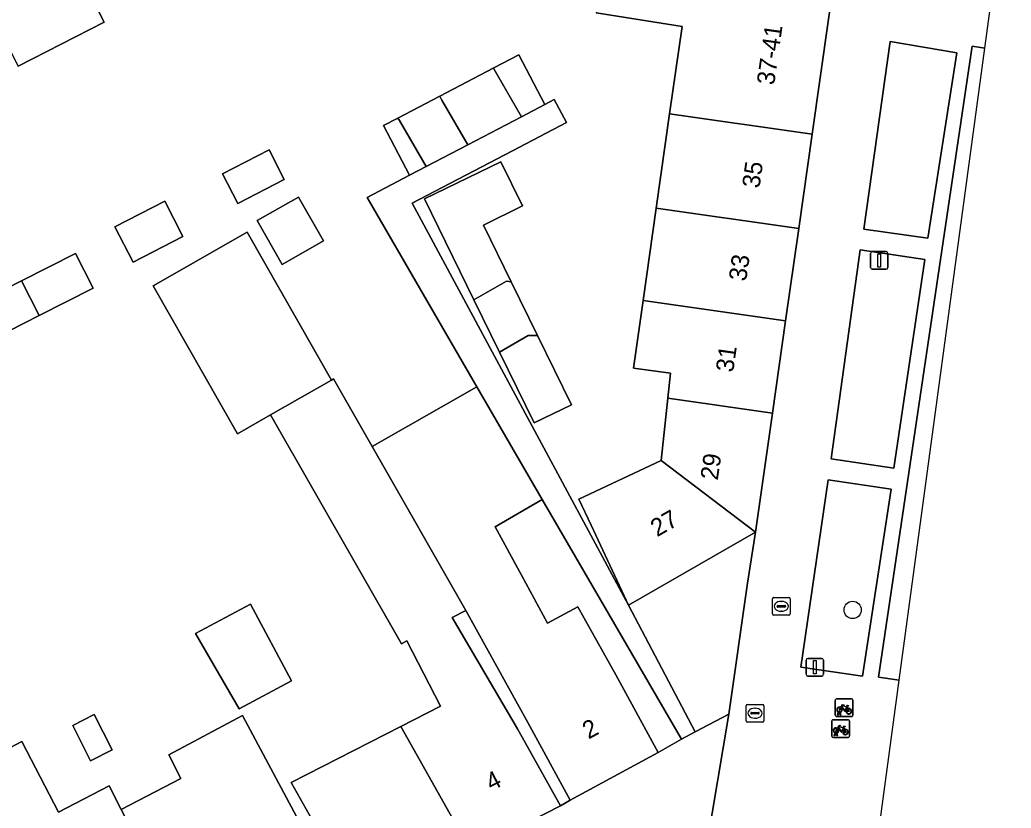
# Model space of a CAD drawing. Extents: x 160377 to 161131, y 383938 to 384853.
# Drawn here: x 161060.4 to 161116.5, y 384084.7 to 384129.3 of the extents above; entities that cross this region are included whole.
import ezdxf

# ---------------------------------------------------------------- set-up
doc = ezdxf.new("R2010")
doc.units = 0
for name, color, linetype in [('IMGEO_Boom', 7, 'Continuous'), ('IMGEO_Brandkraan', 7, 'Continuous'), ('IMGEO_Erf', 7, 'Continuous'), ('IMGEO_Fietsenrek', 7, 'Continuous'), ('IMGEO_Groenvoorziening', 7, 'Continuous'), ('IMGEO_Lichtmast', 7, 'Continuous'), ('IMGEO_Pand', 7, 'Continuous'), ('IMGEO_Pand_nummerreeks', 7, 'Continuous'), ('IMGEO_Parkeervlak_open', 7, 'Continuous'), ('IMGEO_Rioolput', 7, 'Continuous'), ('IMGEO_Voetpad_open', 7, 'Continuous')]:
    doc.layers.add(name, color=color, linetype=linetype)

msp = doc.modelspace()

# ---------------------------------------------------------------- linework, layer by layer
at = {"layer": 'IMGEO_Boom'}
msp.add_circle((161107.534, 384095.909), 0.489, dxfattribs=at)
at = {"layer": 'IMGEO_Brandkraan'}
for p, q in [((161101.505, 384089.636), (161101.505, 384090.488)), ((161101.58, 384090.562), (161102.432, 384090.562)), ((161101.993, 384090.342), (161102.018, 384090.342)), ((161102.506, 384090.488), (161102.506, 384089.636)), ((161101.764, 384090.056), (161101.764, 384090.068)), ((161102.202, 384090.019), (161101.804, 384090.019)), ((161101.807, 384090.105), (161102.205, 384090.105)), ((161102.016, 384089.782), (161101.991, 384089.782)), ((161102.248, 384090.068), (161102.248, 384090.056)), ((161102.432, 384089.562), (161101.58, 384089.562))]:
    msp.add_line(p, q, dxfattribs=at)
for points in [[(161101.505, 384089.636), (161101.505, 384090.488)], [(161101.58, 384090.562), (161102.432, 384090.562)], [(161102.506, 384090.488), (161102.506, 384089.636)], [(161102.432, 384089.562), (161101.58, 384089.562)]]:
    msp.add_lwpolyline(points, dxfattribs=at)
for centre, radius, start, end in [((161101.582, 384090.486), 0.0765, 91.552, 178.448), ((161101.582, 384090.486), 0.0765, 91.552, 178.448), ((161102.43, 384090.486), 0.0765, 1.552, 88.448), ((161102.43, 384090.486), 0.0765, 1.552, 88.448), ((161101.804, 384090.065), 0.0403, 85.8775, 175.7526), ((161101.801, 384090.055), 0.0366, 178.938, 274.7102), ((161102.205, 384090.062), 0.043, 264.8664, 352.4533), ((161102.209, 384090.067), 0.0386, 1.7309, 96.639), ((161101.582, 384089.638), 0.0765, 181.552, 268.448), ((161101.582, 384089.638), 0.0765, 181.552, 268.448), ((161102.43, 384089.638), 0.0765, 271.552, 358.448), ((161102.43, 384089.638), 0.0765, 271.552, 358.448)]:
    msp.add_arc(centre, radius, start, end, dxfattribs=at)
for centre, major_axis, ratio, start_param, end_param in [((161101.992, 384090.062), (-0.387, 0.002), 0.722429, 4.712389, 7.853982), ((161102.017, 384090.062), (-0.39, 0.002), 0.717154, 1.570796, 4.712389)]:
    msp.add_ellipse(centre, major_axis=major_axis, ratio=ratio, start_param=start_param, end_param=end_param, dxfattribs=at)
at = {"layer": 'IMGEO_Erf'}
for points in [[(161060.16, 384138.173), (161060.825, 384136.697), (161061.209, 384136.894), (161063.496, 384132.448), (161065.173, 384129.188), (161060.316, 384126.688)], [(161077.291, 384083.415), (161075.753, 384086.139), (161081.968, 384089.312), (161084.203, 384090.453), (161082.309, 384094.162), (161082.011, 384093.981), (161074.6, 384106.953), (161072.732, 384105.887), (161067.954, 384114.257), (161073.271, 384117.293), (161078.05, 384108.923), (161078.159, 384108.985), (161080.343, 384105.162), (161086.27, 384108.544), (161080.197, 384119.027), (161080.06, 384119.264), (161082.462, 384120.52), (161080.993, 384123.33), (161081.793, 384123.749), (161084.179, 384124.997), (161087.231, 384126.593), (161088.637, 384127.328), (161090.107, 384124.518), (161090.652, 384124.804), (161091.334, 384123.502), (161088.28, 384121.903), (161083.002, 384119.14), (161082.602, 384118.93), (161094.849, 384096.182), (161092.732, 384100.712), (161092.042, 384102.188), (161096.693, 384104.365), (161097.073, 384107.889), (161097.225, 384109.304), (161095.126, 384109.603), (161095.67, 384113.423), (161096.414, 384118.65), (161097.175, 384123.996), (161097.878, 384128.93), (161093.027, 384129.708)], [(161057.345, 384086.808), (161060.522, 384088.46), (161062.6, 384084.464), (161065.468, 384085.956), (161066.149, 384084.612), (161069.527, 384086.376), (161068.833, 384087.705), (161073.012, 384089.93), (161076.673, 384083.086)]]:
    msp.add_lwpolyline(points, dxfattribs=at)
for points in [[(161072.741, 384118.922), (161071.876, 384120.601), (161074.508, 384121.956), (161075.373, 384120.276)], [(161087.621, 384121.284), (161088.847, 384118.778), (161086.641, 384117.699), (161088.213, 384114.485), (161089.704, 384111.437), (161091.616, 384107.528), (161089.51, 384106.498), (161087.554, 384110.497), (161086.106, 384113.457), (161083.309, 384119.175)], [(161065.784, 384117.595), (161068.606, 384119.047), (161069.635, 384117.048), (161066.813, 384115.595)], [(161076.168, 384119.278), (161077.583, 384116.799), (161075.251, 384115.467), (161073.836, 384117.947)], [(161064.55, 384114.129), (161061.496, 384112.572), (161058.937, 384111.268), (161057.939, 384113.229), (161060.5, 384114.534), (161063.552, 384116.09)], [(161089.97, 384102.157), (161087.302, 384100.619), (161088.792, 384097.879), (161090.273, 384095.155), (161091.988, 384096.086), (161094.142, 384092.235), (161096.524, 384087.839), (161097.85, 384088.584)], [(161101.582, 384097.418), (161102.03, 384100.315), (161094.849, 384096.182), (161098.614, 384089.014), (161100.519, 384090)], [(161075.778, 384091.888), (161072.813, 384090.302), (161070.355, 384094.581), (161073.452, 384096.237)], [(161085.652, 384095.87), (161084.877, 384095.474), (161088.561, 384089.171), (161091.01, 384084.811), (161091.55, 384085.135), (161089.162, 384089.528)], [(161065.628, 384087.988), (161064.411, 384087.371), (161063.401, 384089.365), (161064.617, 384089.982)]]:
    msp.add_lwpolyline(points, close=True, dxfattribs=at)
at = {"layer": 'IMGEO_Fietsenrek'}
for p, q in [((161106.548, 384089.945), (161106.548, 384090.786)), ((161106.548, 384090.786), (161106.548, 384089.945)), ((161106.623, 384090.87), (161107.464, 384090.87)), ((161107.464, 384090.87), (161106.623, 384090.87)), ((161107.235, 384090.419), (161107.271, 384090.324)), ((161107.548, 384090.795), (161107.548, 384089.954)), ((161107.548, 384089.954), (161107.548, 384090.795)), ((161107.473, 384089.87), (161106.632, 384089.87)), ((161106.632, 384089.87), (161107.473, 384089.87)), ((161106.675, 384089.954), (161106.714, 384090.114)), ((161106.709, 384089.954), (161106.675, 384089.954)), ((161106.744, 384090.102), (161106.709, 384089.954)), ((161106.786, 384090.126), (161106.785, 384090.13)), ((161106.827, 384089.954), (161106.793, 384090.096)), ((161106.817, 384090.137), (161106.818, 384090.13)), ((161106.825, 384090.1), (161106.86, 384089.954)), ((161106.86, 384089.954), (161106.827, 384089.954)), ((161106.356, 384088.771), (161106.356, 384089.612)), ((161106.356, 384089.612), (161106.356, 384088.771)), ((161106.431, 384089.696), (161107.272, 384089.696)), ((161107.272, 384089.696), (161106.431, 384089.696)), ((161107.043, 384089.245), (161107.079, 384089.15)), ((161107.356, 384089.621), (161107.356, 384088.78)), ((161107.356, 384088.78), (161107.356, 384089.621)), ((161107.281, 384088.696), (161106.44, 384088.696)), ((161106.44, 384088.696), (161107.281, 384088.696)), ((161106.483, 384088.78), (161106.522, 384088.94)), ((161106.517, 384088.78), (161106.483, 384088.78)), ((161106.552, 384088.928), (161106.517, 384088.78)), ((161106.594, 384088.952), (161106.593, 384088.956)), ((161106.635, 384088.78), (161106.601, 384088.922)), ((161106.625, 384088.963), (161106.626, 384088.956)), ((161106.633, 384088.926), (161106.668, 384088.78)), ((161106.668, 384088.78), (161106.635, 384088.78))]:
    msp.add_line(p, q, dxfattribs=at)
for points in [[(161106.882, 384090.344), (161106.83, 384090.254), (161106.79, 384090.229), (161106.791, 384090.276), (161106.846, 384090.37)], [(161106.861, 384090.396), (161106.956, 384090.56), (161107.042, 384090.546), (161107.044, 384090.537), (161106.988, 384090.526), (161106.961, 384090.481), (161107.217, 384090.44)], [(161107.157, 384090.152), (161107.107, 384090.152), (161106.916, 384090.403), (161106.897, 384090.371)], [(161107.204, 384090.415), (161106.947, 384090.456), (161106.93, 384090.427), (161107.097, 384090.207), (161107.204, 384090.415)], [(161107.252, 384090.317), (161107.222, 384090.394), (161107.113, 384090.176), (161107.156, 384090.176)], [(161107.217, 384090.44), (161107.242, 384090.489), (161107.236, 384090.493), (161107.213, 384090.497), (161107.201, 384090.504), (161107.2, 384090.507), (161107.202, 384090.512), (161107.297, 384090.497), (161107.299, 384090.487), (161107.289, 384090.474), (161107.277, 384090.468), (161107.263, 384090.474), (161107.235, 384090.419)], [(161107.186, 384090.176), (161107.306, 384090.175), (161107.262, 384090.289)], [(161107.282, 384090.296), (161107.337, 384090.151), (161107.187, 384090.151)], [(161106.669, 384089.222), (161106.764, 384089.386), (161106.85, 384089.372), (161106.852, 384089.363), (161106.796, 384089.352), (161106.769, 384089.307), (161107.025, 384089.266)], [(161106.965, 384088.978), (161106.915, 384088.978), (161106.724, 384089.229), (161106.705, 384089.197)], [(161107.012, 384089.241), (161106.755, 384089.282), (161106.738, 384089.253), (161106.905, 384089.033), (161107.012, 384089.241)], [(161107.06, 384089.143), (161107.03, 384089.22), (161106.921, 384089.002), (161106.964, 384089.002)], [(161107.025, 384089.266), (161107.05, 384089.315), (161107.044, 384089.319), (161107.021, 384089.323), (161107.009, 384089.33), (161107.008, 384089.333), (161107.01, 384089.338), (161107.105, 384089.323), (161107.107, 384089.313), (161107.097, 384089.3), (161107.085, 384089.294), (161107.071, 384089.3), (161107.043, 384089.245)], [(161106.69, 384089.17), (161106.638, 384089.08), (161106.598, 384089.055), (161106.599, 384089.102), (161106.654, 384089.196)], [(161106.994, 384089.002), (161107.114, 384089.001), (161107.07, 384089.115)], [(161107.09, 384089.122), (161107.145, 384088.977), (161106.995, 384088.977)]]:
    msp.add_lwpolyline(points, dxfattribs=at)
for centre, radius, start, end in [((161106.626, 384090.792), 0.0779, 92.4484, 184.2845), ((161106.626, 384090.792), 0.0779, 92.4484, 184.2845), ((161106.788, 384090.255), 0.159, 62.6766, 242.1369), ((161106.788, 384090.255), 0.129, 63.3192, 238.903), ((161106.788, 384090.255), 0.129, 283.6043, 43.4302), ((161106.788, 384090.255), 0.159, 283.5766, 46.6042), ((161107.315, 384090.171), 0.159, 187.0065, 105.7708), ((161107.47, 384090.792), 0.0779, 2.4484, 94.2845), ((161107.47, 384090.792), 0.0779, 2.4484, 94.2845), ((161106.626, 384089.948), 0.0779, 182.4484, 274.2845), ((161106.626, 384089.948), 0.0779, 182.4484, 274.2845), ((161106.768, 384090.126), 0.0499, 12.8025, 158.6934), ((161106.788, 384090.255), 0.159, 253.9967, 271.7867), ((161106.768, 384090.126), 0.0174, 12.8025, 163.4502), ((161106.788, 384090.255), 0.129, 253.415, 269.0204), ((161107.315, 384090.171), 0.159, 113.3408, 178.3217), ((161107.315, 384090.171), 0.129, 113.923, 177.9556), ((161107.315, 384090.171), 0.129, 188.6715, 104.5883), ((161107.47, 384089.948), 0.0779, 272.4484, 4.2845), ((161107.47, 384089.948), 0.0779, 272.4484, 4.2845), ((161106.434, 384089.618), 0.0779, 92.4484, 184.2845), ((161106.434, 384089.618), 0.0779, 92.4484, 184.2845), ((161106.596, 384089.081), 0.159, 62.6766, 242.1369), ((161106.596, 384089.081), 0.129, 63.3192, 238.903), ((161107.278, 384089.618), 0.0779, 2.4484, 94.2845), ((161107.278, 384089.618), 0.0779, 2.4484, 94.2845), ((161106.434, 384088.774), 0.0779, 182.4484, 274.2845), ((161106.434, 384088.774), 0.0779, 182.4484, 274.2845), ((161106.576, 384088.952), 0.0499, 12.8025, 158.6934), ((161106.596, 384089.081), 0.159, 253.9967, 271.7867), ((161106.576, 384088.952), 0.0174, 12.8025, 163.4502), ((161106.596, 384089.081), 0.129, 253.415, 269.0204), ((161106.596, 384089.081), 0.129, 283.6043, 43.4302), ((161106.596, 384089.081), 0.159, 283.5766, 46.6042), ((161107.123, 384088.997), 0.159, 113.3408, 178.3217), ((161107.123, 384088.997), 0.159, 187.0065, 105.7708), ((161107.123, 384088.997), 0.129, 113.923, 177.9556), ((161107.123, 384088.997), 0.129, 188.6715, 104.5883), ((161107.278, 384088.774), 0.0779, 272.4484, 4.2845), ((161107.278, 384088.774), 0.0779, 272.4484, 4.2845)]:
    msp.add_arc(centre, radius, start, end, dxfattribs=at)
at = {"layer": 'IMGEO_Groenvoorziening'}
for points in [[(161108.159, 384117.473), (161111.791, 384116.955), (161113.429, 384127.456), (161109.656, 384128.087)], [(161106.317, 384104.471), (161109.864, 384103.932), (161111.608, 384115.755), (161107.957, 384116.292)], [(161104.6, 384092.676), (161108.089, 384092.161), (161109.71, 384102.751), (161106.139, 384103.274)]]:
    msp.add_lwpolyline(points, close=True, dxfattribs=at)
at = {"layer": 'IMGEO_Lichtmast'}
for p, q in [((161108.642, 384116.193), (161109.432, 384116.193)), ((161109.432, 384116.193), (161108.642, 384116.193)), ((161108.542, 384115.293), (161108.542, 384116.093)), ((161108.542, 384116.093), (161108.542, 384115.293)), ((161109.532, 384116.093), (161109.532, 384115.293)), ((161109.532, 384115.293), (161109.532, 384116.093)), ((161109.432, 384115.193), (161108.642, 384115.193)), ((161108.642, 384115.193), (161109.432, 384115.193)), ((161104.994, 384093.165), (161105.784, 384093.165)), ((161105.784, 384093.165), (161104.994, 384093.165)), ((161104.894, 384092.265), (161104.894, 384093.065)), ((161104.894, 384093.065), (161104.894, 384092.265)), ((161105.884, 384093.065), (161105.884, 384092.265)), ((161105.884, 384092.265), (161105.884, 384093.065)), ((161105.784, 384092.165), (161104.994, 384092.165)), ((161104.994, 384092.165), (161105.784, 384092.165))]:
    msp.add_line(p, q, dxfattribs=at)
for points in [[(161108.962, 384116.068), (161109.112, 384116.068), (161109.112, 384115.318), (161108.962, 384115.318), (161108.962, 384116.068)], [(161105.314, 384093.04), (161105.464, 384093.04), (161105.464, 384092.29), (161105.314, 384092.29), (161105.314, 384093.04)]]:
    msp.add_lwpolyline(points, dxfattribs=at)
for centre, start, end in [((161108.642, 384116.093), 90, 180), ((161108.642, 384116.093), 90, 180), ((161109.432, 384116.093), 0, 90), ((161109.432, 384116.093), 360, 90), ((161108.642, 384115.293), 180, 270), ((161108.642, 384115.293), 180, 270), ((161109.432, 384115.293), 270, 0), ((161109.432, 384115.293), 270, 0), ((161104.994, 384093.065), 90, 180), ((161104.994, 384093.065), 90, 180), ((161105.784, 384093.065), 0, 90), ((161105.784, 384093.065), 360, 90), ((161104.994, 384092.265), 180, 270), ((161104.994, 384092.265), 180, 270), ((161105.784, 384092.265), 270, 0), ((161105.784, 384092.265), 270, 0)]:
    msp.add_arc(centre, 0.1, start, end, dxfattribs=at)
at = {"layer": 'IMGEO_Pand'}
for points in [[(161105.243, 384122.847), (161106.647, 384132.693), (161103.573, 384136.847), (161094.38, 384138.297), (161093.027, 384129.708), (161097.878, 384128.93), (161097.175, 384123.996)], [(161056.35, 384134.403), (161060.316, 384126.688), (161065.173, 384129.188), (161063.496, 384132.448), (161061.209, 384136.894), (161060.825, 384136.697)], [(161087.231, 384126.593), (161087.223, 384126.541), (161088.793, 384123.83), (161090.107, 384124.518), (161088.637, 384127.328)], [(161085.755, 384122.242), (161088.793, 384123.83), (161087.223, 384126.541), (161087.231, 384126.593), (161084.179, 384124.997), (161084.295, 384124.763)], [(161085.755, 384122.242), (161084.295, 384124.763), (161084.179, 384124.997), (161081.793, 384123.749), (161081.89, 384123.612), (161083.397, 384121.009)], [(161104.481, 384117.501), (161105.243, 384122.847), (161097.175, 384123.996), (161096.414, 384118.65)], [(161081.793, 384123.749), (161080.993, 384123.33), (161082.462, 384120.52), (161083.397, 384121.009), (161081.89, 384123.612)], [(161072.741, 384118.922), (161075.373, 384120.276), (161074.508, 384121.956), (161071.876, 384120.601)], [(161086.106, 384113.457), (161087.947, 384114.523), (161088.213, 384114.485), (161086.641, 384117.699), (161088.847, 384118.778), (161087.621, 384121.284), (161083.309, 384119.175)], [(161065.784, 384117.595), (161066.813, 384115.595), (161069.635, 384117.048), (161068.606, 384119.047)], [(161073.836, 384117.947), (161075.251, 384115.467), (161077.583, 384116.799), (161076.168, 384119.278)], [(161104.481, 384117.501), (161096.414, 384118.65), (161095.67, 384113.423), (161103.735, 384112.273)], [(161073.271, 384117.293), (161067.954, 384114.257), (161072.732, 384105.887), (161074.6, 384106.953), (161078.05, 384108.923)], [(161060.5, 384114.534), (161061.496, 384112.572), (161064.55, 384114.129), (161063.552, 384116.09)], [(161060.5, 384114.534), (161057.939, 384113.229), (161058.937, 384111.268), (161061.496, 384112.572)], [(161086.106, 384113.457), (161087.554, 384110.497), (161089.179, 384111.437), (161089.704, 384111.437), (161088.213, 384114.485), (161087.947, 384114.523)], [(161103.735, 384112.273), (161095.67, 384113.423), (161095.126, 384109.603), (161097.225, 384109.304), (161097.073, 384107.889), (161102.99, 384107.045)], [(161089.704, 384111.437), (161089.179, 384111.437), (161087.554, 384110.497), (161089.51, 384106.498), (161091.616, 384107.528)], [(161088.561, 384089.171), (161084.877, 384095.474), (161085.652, 384095.87), (161080.343, 384105.162), (161078.159, 384108.985), (161078.05, 384108.923), (161074.6, 384106.953), (161082.011, 384093.981), (161082.309, 384094.162), (161084.203, 384090.453), (161081.968, 384089.312), (161085.949, 384082.226), (161091.01, 384084.811)], [(161088.792, 384097.879), (161087.302, 384100.619), (161089.97, 384102.157), (161086.27, 384108.544), (161080.343, 384105.162), (161085.652, 384095.87), (161089.162, 384089.528), (161091.55, 384085.135), (161096.524, 384087.839), (161094.142, 384092.235), (161091.988, 384096.086), (161090.273, 384095.155)], [(161096.693, 384104.365), (161102.03, 384100.315), (161102.99, 384107.045), (161097.073, 384107.889)], [(161096.693, 384104.365), (161092.042, 384102.188), (161092.732, 384100.712), (161094.849, 384096.182), (161102.03, 384100.315)], [(161072.813, 384090.302), (161075.778, 384091.888), (161073.452, 384096.237), (161070.355, 384094.581)], [(161063.401, 384089.365), (161064.411, 384087.371), (161065.628, 384087.988), (161064.617, 384089.982)], [(161076.673, 384083.086), (161073.012, 384089.93), (161068.833, 384087.705), (161069.527, 384086.376), (161066.149, 384084.612), (161067.398, 384082.148), (161068.622, 384082.803), (161070.261, 384079.74), (161072.621, 384075.331), (161079.031, 384078.677)], [(161085.949, 384082.226), (161081.968, 384089.312), (161075.753, 384086.139), (161077.291, 384083.415), (161079.75, 384079.061)], [(161066.8, 384081.829), (161067.398, 384082.148), (161066.149, 384084.612), (161065.468, 384085.956), (161062.6, 384084.464), (161060.522, 384088.46), (161057.345, 384086.808), (161057.479, 384086.551), (161065.206, 384071.687), (161065.279, 384071.547), (161070.685, 384074.358), (161068.378, 384078.795)]]:
    msp.add_lwpolyline(points, close=True, dxfattribs=at)
at = {"layer": 'IMGEO_Parkeervlak_open'}
msp.add_lwpolyline([(161110.171, 384091.93), (161115.013, 384127.711), (161114.292, 384127.83), (161108.991, 384092.109)], close=True, dxfattribs=at)
at = {"layer": 'IMGEO_Rioolput'}
for p, q in [((161102.997, 384095.69), (161102.997, 384096.542)), ((161103.072, 384096.616), (161103.924, 384096.616)), ((161103.998, 384096.542), (161103.998, 384095.69)), ((161103.256, 384096.11), (161103.256, 384096.122)), ((161103.694, 384096.073), (161103.296, 384096.073)), ((161103.299, 384096.159), (161103.697, 384096.159)), ((161103.485, 384096.396), (161103.51, 384096.396)), ((161103.74, 384096.122), (161103.74, 384096.11)), ((161103.924, 384095.616), (161103.072, 384095.616)), ((161103.508, 384095.836), (161103.483, 384095.836))]:
    msp.add_line(p, q, dxfattribs=at)
for points in [[(161102.997, 384095.69), (161102.997, 384096.542)], [(161103.072, 384096.616), (161103.924, 384096.616)], [(161103.998, 384096.542), (161103.998, 384095.69)], [(161103.924, 384095.616), (161103.072, 384095.616)]]:
    msp.add_lwpolyline(points, dxfattribs=at)
for centre, radius, start, end in [((161103.074, 384096.54), 0.0765, 91.552, 178.448), ((161103.074, 384096.54), 0.0765, 91.552, 178.448), ((161103.922, 384096.54), 0.0765, 1.552, 88.448), ((161103.922, 384096.54), 0.0765, 1.552, 88.448), ((161103.296, 384096.119), 0.0403, 85.8775, 175.7526), ((161103.293, 384096.109), 0.0366, 178.938, 274.7102), ((161103.697, 384096.116), 0.043, 264.8664, 352.4533), ((161103.701, 384096.121), 0.0386, 1.7309, 96.639), ((161103.074, 384095.692), 0.0765, 181.552, 268.448), ((161103.074, 384095.692), 0.0765, 181.552, 268.448), ((161103.922, 384095.692), 0.0765, 271.552, 358.448), ((161103.922, 384095.692), 0.0765, 271.552, 358.448)]:
    msp.add_arc(centre, radius, start, end, dxfattribs=at)
for centre, major_axis, ratio, start_param, end_param in [((161103.484, 384096.116), (-0.387, 0.002), 0.722429, 4.712389, 7.853982), ((161103.509, 384096.116), (-0.39, 0.002), 0.717154, 1.570796, 4.712389)]:
    msp.add_ellipse(centre, major_axis=major_axis, ratio=ratio, start_param=start_param, end_param=end_param, dxfattribs=at)
at = {"layer": 'IMGEO_Voetpad_open'}
for points in [[(161110.171, 384091.93), (161108.991, 384092.109), (161114.292, 384127.83), (161115.013, 384127.711), (161116.503, 384138.717), (161107.757, 384140.014), (161107.726, 384139.803), (161107.133, 384136.286), (161106.647, 384132.693), (161105.243, 384122.847), (161104.481, 384117.501), (161103.735, 384112.273), (161102.99, 384107.045), (161102.03, 384100.315), (161101.582, 384097.418), (161100.519, 384090), (161099.265, 384082.49), (161098.747, 384078.98), (161098.266, 384076.428)], [(161103.341, 384041.462), (161103.867, 384045.347), (161101.618, 384045.794), (161106.154, 384074.525), (161107.783, 384074.281), (161108.808, 384081.856), (161110.171, 384091.93)], [(161096.742, 384082.769), (161098.508, 384082.574), (161098.788, 384082.543), (161099.265, 384082.49), (161100.519, 384090), (161098.614, 384089.014), (161097.85, 384088.584), (161096.524, 384087.839), (161091.55, 384085.135), (161091.01, 384084.811), (161085.949, 384082.226), (161079.75, 384079.061), (161079.031, 384078.677), (161072.621, 384075.331), (161070.685, 384074.358), (161065.279, 384071.547), (161065.206, 384071.687), (161060.623, 384069.375), (161066.362, 384056.655), (161075.586, 384036.675)]]:
    msp.add_lwpolyline(points, dxfattribs=at)
for points in [[(161108.159, 384117.473), (161109.656, 384128.087), (161113.429, 384127.456), (161111.791, 384116.955)], [(161090.107, 384124.518), (161088.793, 384123.83), (161085.755, 384122.242), (161083.397, 384121.009), (161082.462, 384120.52), (161080.06, 384119.264), (161080.197, 384119.027), (161086.27, 384108.544), (161089.97, 384102.157), (161097.85, 384088.584), (161098.614, 384089.014), (161094.849, 384096.182), (161082.602, 384118.93), (161083.002, 384119.14), (161088.28, 384121.903), (161091.334, 384123.502), (161090.652, 384124.804)], [(161106.317, 384104.471), (161107.957, 384116.292), (161111.608, 384115.755), (161109.864, 384103.932)], [(161104.6, 384092.676), (161106.139, 384103.274), (161109.71, 384102.751), (161108.089, 384092.161)]]:
    msp.add_lwpolyline(points, close=True, dxfattribs=at)

# ---------------------------------------------------------------- texts
at = {"layer": 'IMGEO_Pand_nummerreeks'}
for s, rotation, p in [('37-41', 81.8846, (161103.088, 384125.587)), ('35', 81.8856, (161102.257, 384119.752)), ('33', 81.8856, (161101.506, 384114.484)), ('31', 81.8856, (161100.771, 384109.329)), ('29', 81.8818, (161099.899, 384103.219)), ('27', 29.9224, (161096.466, 384100.02)), ('2', 28.5276, (161092.59, 384088.569)), ('4', 27.0493, (161087.088, 384085.637))]:
    msp.add_text(s, height=1, rotation=rotation, dxfattribs=at).set_placement(p)

doc.saveas('drawing.dxf')
